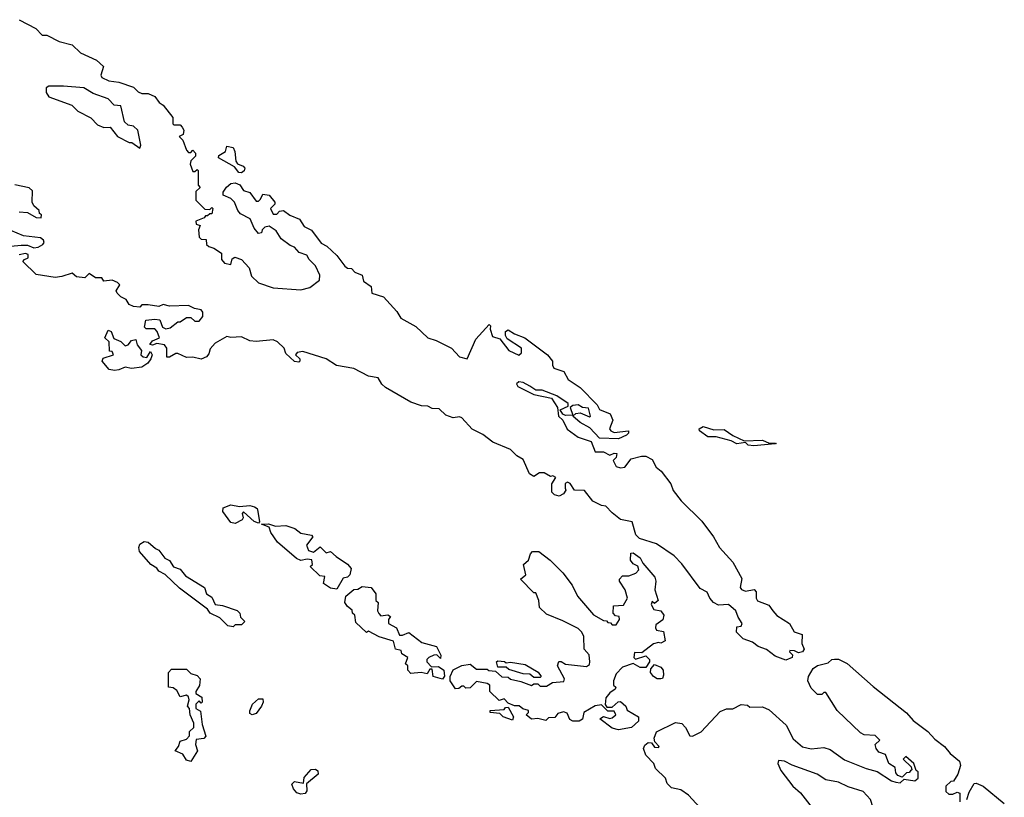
# Model space of a CAD drawing. Extents: x 2029662 to 2246637, y 225654 to 401419.
# Tile 295 of 349: x 2198308 to 2202958, y 261755 to 265427. Entities that reach past the tile are written whole.
import ezdxf

# ---------------------------------------------------------------- set-up
doc = ezdxf.new("R2010")
doc.units = 0

msp = doc.modelspace()

# ---------------------------------------------------------------- linework, layer by layer
at = {"layer": '0CON20XD'}
for points in [[(2198305, 265426.7), (2198383.3, 265385), (2198414.1, 265354.1), (2198435, 265353.8), (2198494.2, 265324.2), (2198555, 265307.5), (2198595, 265270), (2198670, 265235), (2198703.3, 265205), (2198691.2, 265165), (2198695, 265153.3), (2198727.7, 265137.7), (2198775, 265131.2), (2198845, 265107.5), (2198866.4, 265086.4), (2198885, 265077.5), (2198915, 265078.8), (2198945, 265063.3), (2198966.2, 265036.2), (2198985, 265022.5), (2199030, 264965), (2199030, 264935), (2199035, 264930), (2199065, 264930), (2199075, 264920), (2199082.5, 264905), (2199080, 264885), (2199060, 264875), (2199078.3, 264858.3), (2199095, 264810), (2199105, 264800), (2199115, 264800), (2199125, 264810), (2199137, 264797), (2199137, 264783), (2199115, 264760), (2199112.5, 264745), (2199125, 264710), (2199135, 264710), (2199145, 264720), (2199150, 264715), (2199150, 264645), (2199160, 264635), (2199140, 264615), (2199140, 264575), (2199181.7, 264531.7), (2199205, 264530), (2199215, 264540), (2199220, 264535), (2199215, 264510), (2199205, 264510), (2199195, 264500), (2199185, 264500), (2199178.3, 264491.7), (2199140, 264475), (2199141.7, 264461.7), (2199160, 264455), (2199152.5, 264435), (2199155, 264400), (2199165, 264390), (2199188.3, 264388.3), (2199190, 264365), (2199200, 264355), (2199225, 264347.5), (2199260, 264325), (2199260, 264295), (2199275, 264277.5), (2199305, 264270), (2199311.7, 264298.3), (2199323.9, 264306.1), (2199355, 264293.8), (2199392, 264255), (2199402.5, 264215), (2199435, 264183.8), (2199505, 264160), (2199635, 264150.8), (2199677.1, 264162.9), (2199723.6, 264196.4), (2199725, 264220), (2199704.2, 264265), (2199675, 264293.8), (2199663.8, 264315), (2199628, 264328), (2199605, 264353.3), (2199585, 264360), (2199541.7, 264391.7), (2199519.3, 264429.3), (2199485, 264452.5), (2199465, 264447.5), (2199452.5, 264435), (2199449.3, 264420.7), (2199435, 264417.5), (2199415, 264442.5), (2199395.9, 264485.9), (2199350.4, 264510.5), (2199337.5, 264525), (2199322.5, 264565), (2199305, 264582.5), (2199268.3, 264598.3), (2199268.3, 264611.7), (2199283.6, 264636.4), (2199305, 264652.5), (2199325, 264656.7), (2199346.4, 264646.4), (2199365, 264620), (2199395, 264610), (2199425, 264570), (2199435, 264570), (2199445, 264580), (2199455, 264602.5), (2199485, 264598.8), (2199512.5, 264565), (2199512.5, 264555), (2199492.5, 264535), (2199505, 264508.8), (2199521.7, 264508.3), (2199535, 264522.5), (2199553.8, 264526.2), (2199583.9, 264503.9), (2199628.8, 264485), (2199650.7, 264450.7), (2199685, 264432.5), (2199730.8, 264370.8), (2199758.1, 264358.1), (2199805, 264313.3), (2199842.3, 264262.3), (2199855, 264253.3), (2199875, 264252.5), (2199890, 264235), (2199925, 264220), (2199931.7, 264191.7), (2199967, 264167), (2199970, 264135), (2200025, 264117.5), (2200089.3, 264049.3), (2200107, 264017), (2200178.3, 263978.3), (2200235, 263923.8), (2200275, 263912.5), (2200347.5, 263875), (2200384.1, 263834.1), (2200420, 263825), (2200461.7, 263918.3), (2200525, 263987.5), (2200531.7, 263981.7), (2200530, 263965), (2200540.7, 263930.7), (2200575, 263920), (2200617.5, 263865), (2200665, 263842.5)], [(2198875, 264820), (2198880, 264835), (2198866.2, 264905), (2198845, 264923.3), (2198819.3, 264929.3), (2198802.5, 264945), (2198785, 265020), (2198753, 265023), (2198725, 265052.5), (2198655, 265077.5), (2198610, 265105), (2198515, 265113.3), (2198445, 265112.5), (2198432.5, 265105), (2198433, 265083), (2198445, 265062.5), (2198553.6, 265023.6), (2198582.5, 264995), (2198643, 264963), (2198675, 264930), (2198705, 264917.5), (2198735, 264920), (2198770, 264875), (2198825, 264847.5), (2198837, 264847), (2198875, 264820)], [(2199355, 264703.8), (2199342.5, 264705), (2199321.2, 264731.2), (2199246.7, 264775), (2199247.5, 264785), (2199280, 264805), (2199285, 264830), (2199315, 264822.5), (2199323.3, 264805), (2199328.8, 264758.8), (2199336.7, 264746.7), (2199362.5, 264735), (2199370, 264725), (2199367.3, 264712.7), (2199355, 264703.8)], [(2198305, 264520), (2198345, 264516.7), (2198385, 264492.5), (2198408.3, 264491.7), (2198410, 264505), (2198401.7, 264511.7), (2198400, 264525), (2198375, 264547.5), (2198366.7, 264565), (2198368.3, 264618.3), (2198352, 264632), (2198285, 264647.5)], [(2198265, 264356.7), (2198315, 264362.5), (2198345, 264362.5), (2198375, 264350), (2198395, 264352.5), (2198417.5, 264365), (2198423.3, 264375), (2198420, 264385), (2198405, 264396.2), (2198325, 264406.7), (2198265, 264431.2)], [(2200665, 263842.5), (2200677, 263853), (2200676.7, 263875), (2200610, 263920), (2200602.5, 263935), (2200602.5, 263955), (2200615, 263962.5), (2200644, 263944), (2200693.3, 263925), (2200800, 263845), (2200823.3, 263815), (2200823.3, 263795), (2200830.4, 263780.5), (2200876.7, 263765), (2200898.3, 263728.3), (2200955, 263690), (2201035, 263607.5), (2201046, 263586), (2201095.5, 263565.6), (2201108.1, 263535), (2201092.5, 263495), (2201098.8, 263485), (2201115, 263477.5), (2201182.5, 263485), (2201183.3, 263475), (2201173.3, 263465), (2201135, 263448), (2201045, 263450.8), (2200999.3, 263499.3), (2200955, 263524.2), (2200920, 263555), (2200933.3, 263566.7), (2200955, 263570), (2200998.3, 263551.7), (2201002.5, 263555), (2200993, 263593), (2200965, 263596.2), (2200945, 263608.8), (2200920, 263605), (2200907.5, 263595), (2200920, 263560), (2200885, 263557.5), (2200873.3, 263563.3), (2200860, 263585), (2200897.5, 263602.5), (2200897.5, 263615), (2200845, 263650), (2200775, 263676.7), (2200745, 263677.5), (2200716.2, 263696.2), (2200685, 263713.3), (2200665, 263716.7), (2200653, 263707), (2200660, 263695), (2200735, 263657.5), (2200819.3, 263639.3), (2200847.5, 263595), (2200852.5, 263555), (2200872.5, 263535), (2200892.9, 263492.9), (2200945, 263456), (2201005.7, 263435.7), (2201025, 263386.7), (2201065, 263386.7), (2201095, 263370), (2201115, 263380), (2201128.3, 263378.3), (2201125, 263360), (2201110, 263345), (2201125, 263317.5), (2201145, 263310), (2201165, 263313.3), (2201195, 263352.5), (2201243.6, 263366.4), (2201265, 263366.2), (2201295, 263350), (2201313.9, 263313.9), (2201336.7, 263295), (2201383.3, 263235), (2201393.9, 263203.9), (2201431.2, 263155), (2201529.1, 263059.1), (2201584, 262985), (2201612.5, 262935), (2201676, 262865), (2201717.8, 262787.8), (2201710, 262745), (2201715.7, 262735.7), (2201735, 262728), (2201776.5, 262736.5), (2201785.7, 262725), (2201786.2, 262695), (2201792.3, 262682.3), (2201845, 262662), (2201865, 262636.2), (2201883.8, 262613.8), (2201943.3, 262575), (2201965, 262536.2), (2202003.6, 262523.6), (2202001.7, 262481.7), (2202012.5, 262455), (2202005, 262442.5), (2201985, 262437.5), (2201966.4, 262446.4), (2201945, 262447.5), (2201942.5, 262442.5), (2201957, 262427), (2201956, 262415), (2201925, 262403.3), (2201875, 262422), (2201835, 262453.3), (2201795, 262466.7), (2201768.3, 262488.3), (2201725, 262503.8), (2201693.3, 262535), (2201695, 262560), (2201715, 262563.3), (2201720, 262575), (2201700, 262605), (2201690, 262635), (2201655, 262666), (2201607.5, 262662.5), (2201584.2, 262675), (2201566.2, 262695), (2201553.9, 262723.9), (2201520.5, 262740.5), (2201435, 262858), (2201398.8, 262895), (2201315, 262952.5), (2201235, 262977.5), (2201217.5, 262995), (2201200, 263055), (2201145, 263067.5), (2201105, 263097.5), (2201075, 263130), (2201055, 263132.5), (2201015, 263152.5), (2200975, 263204), (2200927.5, 263205), (2200907.3, 263237.3), (2200895, 263243.3), (2200883.8, 263236.2), (2200883.3, 263215), (2200886.7, 263205), (2200875, 263187.5), (2200855, 263177.5), (2200833, 263183), (2200820, 263195), (2200820, 263235), (2200840, 263265), (2200825, 263272.5), (2200815, 263270), (2200785, 263287.5), (2200763, 263287), (2200735, 263270), (2200715, 263282.5), (2200685, 263350), (2200655, 263366.7), (2200625, 263396.7), (2200542.3, 263432.3), (2200495, 263467.5), (2200443.9, 263493.9), (2200395, 263546.2), (2200385, 263551.2), (2200355, 263546.7), (2200319.3, 263559.3), (2200288.8, 263588.8), (2200255, 263591.2), (2200235, 263601.2), (2200205, 263603.8), (2200155, 263620), (2200035, 263690), (2200017.5, 263705), (2200000, 263735), (2199955, 263743.8), (2199885, 263780), (2199803.6, 263793.6), (2199755.6, 263825.6), (2199645, 263860), (2199617.5, 263855), (2199610, 263845), (2199630, 263825), (2199630, 263815), (2199625, 263810), (2199605, 263812.5), (2199565, 263850), (2199555.9, 263875.9), (2199525.6, 263905.6), (2199505, 263915.8), (2199425, 263907.5), (2199395, 263910), (2199355, 263928.8), (2199305, 263926.2), (2199285, 263931.2), (2199230.4, 263899.5), (2199207.3, 263872.7), (2199200.3, 263849.7), (2199190, 263835), (2199164.1, 263824.1), (2199125, 263832.5), (2199095, 263831.2), (2199055, 263850), (2199045, 263850), (2199015, 263832.5), (2199003, 263833), (2199002.9, 263875), (2198990.9, 263890.9), (2198955, 263897.5), (2198935, 263890), (2198922.5, 263892.5), (2198935, 263910), (2198967.5, 263925), (2198957.5, 263955), (2198945, 263967.5), (2198905, 263967.5), (2198897.5, 263975), (2198902.5, 264007.5), (2198945, 264012.5), (2198969.3, 264009.3), (2198982.5, 263975), (2198997, 263967), (2199018.3, 263971.7), (2199055, 264000), (2199065, 264000), (2199095, 264020), (2199115, 264020), (2199135, 264002.5), (2199155, 264002.5), (2199172.5, 264025), (2199172.5, 264045), (2199165, 264057.5), (2199133, 264063), (2199105, 264077.5), (2199015, 264073.3), (2198985, 264082.5), (2198965, 264072.5), (2198915, 264080), (2198885, 264080), (2198875, 264070), (2198845, 264072.5), (2198825, 264082.5), (2198810, 264105), (2198785, 264117.5), (2198767.5, 264135), (2198763, 264147), (2198780, 264175), (2198770, 264185), (2198745, 264196.2), (2198705, 264192.5), (2198695, 264207.5), (2198665, 264207.5), (2198635, 264227.5), (2198615, 264207.5), (2198575, 264212.5), (2198555, 264230), (2198506.4, 264213.6), (2198475, 264210), (2198385, 264223.8), (2198322.5, 264285), (2198330, 264295), (2198348, 264302), (2198347.7, 264317.7), (2198335, 264323.3), (2198305, 264316.7)], [(2198755, 263770), (2198730, 263775), (2198697.5, 263815), (2198701.7, 263828.3), (2198750, 263845), (2198745, 263860), (2198731.7, 263861.7), (2198730, 263905), (2198710, 263925), (2198725, 263960), (2198740, 263955), (2198751.7, 263921.7), (2198785, 263907.5), (2198805, 263887.5), (2198819.3, 263890.7), (2198835, 263912.5), (2198856.7, 263916.7), (2198861.7, 263891.7), (2198882.5, 263865), (2198880, 263845), (2198890, 263835), (2198908.3, 263831.7), (2198925, 263860), (2198932.5, 263845), (2198927.5, 263825), (2198912.5, 263805), (2198885, 263786.2), (2198835, 263780), (2198805, 263786.7), (2198775, 263773.8), (2198755, 263770)], [(2201775, 263414), (2201748.3, 263418.3), (2201735, 263430), (2201695, 263423.8), (2201667.9, 263437.9), (2201597.4, 263457.4), (2201556.8, 263456.8), (2201518.6, 263485), (2201515.8, 263495), (2201535, 263505.6), (2201585, 263490.6), (2201635, 263491.4), (2201675, 263464), (2201728.3, 263438.3), (2201815, 263442), (2201847, 263427), (2201875, 263427.5), (2201880, 263425), (2201875, 263423.3), (2201775, 263414)], [(2199325, 263047.5), (2199305, 263053.3), (2199267.5, 263105), (2199268.3, 263121.7), (2199305, 263136.7), (2199345, 263127.5), (2199395, 263132.5), (2199417, 263127), (2199428.3, 263118.3), (2199432.5, 263105), (2199440, 263055), (2199435, 263050), (2199415, 263057.5), (2199365, 263102.5), (2199357.5, 263095), (2199362.5, 263075), (2199357.5, 263065), (2199325, 263047.5)], [(2199805, 262737.5), (2199775, 262742.5), (2199742.5, 262765), (2199748.3, 262798.3), (2199725, 262800), (2199680, 262845), (2199690, 262855), (2199686.4, 262876.4), (2199665, 262880), (2199635, 262872.5), (2199615, 262883.3), (2199525, 262960), (2199493.3, 263005), (2199485, 263030), (2199450, 263045), (2199483, 263047), (2199516, 263036), (2199565, 263038.6), (2199607.5, 263025), (2199635, 263002.5), (2199685, 262992.5), (2199692.5, 262985), (2199662.5, 262945), (2199670.7, 262920.7), (2199695, 262912.5), (2199727, 262937), (2199755, 262910), (2199776.1, 262916.1), (2199801.7, 262891.7), (2199855, 262856.2), (2199873.3, 262835), (2199866.2, 262805), (2199855, 262793.8), (2199835, 262790), (2199805, 262737.5)], [(2199315, 262560), (2199290, 262565), (2199253, 262603), (2199207.5, 262625), (2199193.9, 262643.9), (2199062.3, 262742.3), (2198995, 262807.5), (2198965, 262823.3), (2198955, 262837.5), (2198927.5, 262855), (2198873.3, 262915), (2198870, 262935), (2198875, 262950), (2198895, 262962.5), (2198915, 262960), (2198949.3, 262929.3), (2198965, 262922.5), (2198993.6, 262883.6), (2199015, 262872.5), (2199033.6, 262843.6), (2199065, 262832.5), (2199091.2, 262801.2), (2199180, 262745), (2199190, 262715), (2199215, 262700), (2199230, 262665), (2199265, 262660), (2199335, 262637.5), (2199346.7, 262625), (2199350, 262605), (2199370, 262585), (2199355, 262570), (2199325, 262570), (2199315, 262560)], [(2201135, 262074), (2201105, 262081.2), (2201047.5, 262125), (2201065, 262136.7), (2201095, 262127.5), (2201105, 262130), (2201122.5, 262145), (2201115, 262162.5), (2201085, 262162.5), (2201055, 262191.2), (2201025, 262187.5), (2200972.5, 262155), (2200965.9, 262124.1), (2200950, 262115), (2200920, 262115), (2200905, 262122.5), (2200893, 262153), (2200875, 262158.8), (2200849.3, 262150.7), (2200835, 262132.5), (2200805, 262130), (2200791.7, 262118.3), (2200755, 262127.5), (2200725, 262123.8), (2200700, 262145), (2200710, 262155), (2200710, 262165), (2200683, 262173), (2200667, 262187), (2200645, 262187.5), (2200615, 262200), (2200595, 262220), (2200571.7, 262211.7), (2200527.5, 262255), (2200527.5, 262285), (2200515, 262292.5), (2200465, 262302.5), (2200435, 262272.5), (2200415, 262270), (2200405, 262280), (2200395, 262280), (2200381.7, 262268.3), (2200365, 262267.5), (2200340, 262305), (2200340, 262325), (2200355, 262357.5), (2200395, 262376.7), (2200435, 262383.8), (2200465, 262360), (2200515, 262360), (2200523, 262353), (2200555, 262350), (2200585, 262323.3), (2200615, 262322.5), (2200625, 262313.3), (2200675, 262302.5), (2200725, 262282.5), (2200735, 262290), (2200755, 262290), (2200765, 262280), (2200795, 262280), (2200823.6, 262296.4), (2200877.5, 262302.5), (2200880, 262315), (2200847.5, 262375), (2200853.6, 262396.4), (2200865, 262396.7), (2200885, 262383.3), (2200985, 262372.5), (2200998.3, 262381.7), (2201000, 262395), (2200997, 262427), (2200973.3, 262455), (2200972.5, 262515), (2200962.5, 262535), (2200945, 262552.5), (2200872.5, 262587.5), (2200795, 262620), (2200761.7, 262651.7), (2200760, 262685), (2200745, 262720), (2200735, 262720), (2200672.5, 262785), (2200697.5, 262805), (2200687.5, 262855), (2200710, 262875), (2200720, 262905), (2200730, 262915), (2200760, 262915), (2200812.5, 262875), (2200873.3, 262815), (2200916.1, 262756.1), (2200942.5, 262705), (2201017, 262617), (2201065, 262590), (2201078.3, 262588.3), (2201085, 262580), (2201098.3, 262578.3), (2201105, 262570), (2201125, 262570), (2201140, 262595), (2201138.3, 262608.3), (2201121.7, 262611.7), (2201110, 262625), (2201111.7, 262658.3), (2201158.3, 262661.7), (2201177.5, 262695), (2201167.5, 262735), (2201140, 262775), (2201140, 262785), (2201155, 262800), (2201185, 262800), (2201217, 262813), (2201231.7, 262828.3), (2201226.7, 262846.7), (2201205, 262857.5), (2201192.5, 262875), (2201193, 262907), (2201205, 262910), (2201237.5, 262885), (2201250.7, 262860.7), (2201307.5, 262795), (2201312.5, 262775), (2201307.5, 262735), (2201322.5, 262685), (2201305, 262670), (2201295, 262680), (2201290, 262665), (2201301.7, 262641.7), (2201336.1, 262636.1), (2201350, 262615), (2201345, 262592.5), (2201311.2, 262568.8), (2201310, 262555), (2201315, 262543.8), (2201348, 262538), (2201355.9, 262494.1), (2201335, 262483.3), (2201325, 262486.7), (2201300.4, 262479.5), (2201245, 262437.5), (2201211.7, 262438.3), (2201207.5, 262415), (2201215, 262407.5), (2201265, 262422.5), (2201282.5, 262405), (2201282.5, 262395), (2201265, 262367.5), (2201238.3, 262368.3), (2201205, 262387.5), (2201155, 262370), (2201125, 262337.5), (2201111.2, 262305), (2201112.5, 262285), (2201122.5, 262275), (2201120, 262265), (2201095, 262248.8), (2201076, 262225), (2201072.5, 262192.5), (2201080, 262180), (2201105, 262180), (2201134.2, 262205.8), (2201145, 262206.7), (2201170, 262185), (2201177, 262167), (2201230, 262135), (2201230, 262115), (2201197.5, 262085), (2201135, 262074)], [(2200305, 262313.3), (2200260, 262325), (2200255, 262360), (2200245, 262360), (2200231.7, 262338.3), (2200203.6, 262343.6), (2200155, 262340), (2200140, 262355), (2200140, 262375), (2200130, 262385), (2200140, 262415), (2200111.7, 262431.7), (2200108.3, 262448.3), (2200082.5, 262455), (2200073, 262493), (2200005, 262512.5), (2199955, 262540), (2199945, 262532.5), (2199895, 262580), (2199890, 262615), (2199880, 262625), (2199878.3, 262638.3), (2199855, 262656.7), (2199843.8, 262675), (2199847.5, 262705), (2199885, 262736.7), (2199905, 262737.5), (2199925, 262750), (2199967.5, 262745), (2199990, 262715), (2199990, 262685), (2200000, 262675), (2199997.5, 262635), (2200003, 262623), (2200012.5, 262612.5), (2200046.7, 262616.7), (2200058.3, 262608.3), (2200050, 262595), (2200050, 262575), (2200086.7, 262555), (2200101.2, 262521.2), (2200115, 262520), (2200145, 262532.5), (2200206.7, 262486.7), (2200276.4, 262466.4), (2200296.2, 262426.2), (2200295, 262410), (2200277.5, 262427.5), (2200263.6, 262426.4), (2200240, 262415), (2200230, 262405), (2200230, 262395), (2200251.7, 262371.7), (2200285, 262373.3), (2200310, 262355), (2200313, 262327), (2200305, 262313.3)], [(2200765, 262320), (2200735, 262320), (2200717, 262337), (2200685, 262337.5), (2200618.3, 262358.3), (2200605, 262370), (2200565, 262370), (2200560, 262395), (2200565, 262400), (2200596.4, 262396.4), (2200605, 262390), (2200625, 262392.5), (2200695, 262382.5), (2200755.9, 262345.9), (2200770, 262325), (2200765, 262320)], [(2201537.4, 261687.4), (2201465.7, 261765.7), (2201430.4, 261790.5), (2201385, 261800), (2201365, 261820), (2201357.5, 261845), (2201310.7, 261890.7), (2201302.5, 261915), (2201263.9, 261953.9), (2201253.3, 261985), (2201259.3, 262000.7), (2201275, 262013.3), (2201291.7, 262011.7), (2201305, 261992.5), (2201325, 261990), (2201327.5, 261995), (2201306.7, 262016.7), (2201303.8, 262033.8), (2201315.7, 262064.3), (2201405, 262108.1), (2201435, 262104), (2201452, 262085), (2201472.5, 262045), (2201485, 262043.3), (2201525.7, 262064.3), (2201615, 262160), (2201645, 262172.5), (2201675, 262172.5), (2201715, 262192.5), (2201745, 262190), (2201755, 262180), (2201815, 262182.5), (2201847.3, 262167.3), (2201926.7, 262095), (2201960.7, 262030.7), (2202005, 261993.3), (2202045, 261983.3), (2202105, 261990), (2202135, 261980), (2202202.3, 261932.3), (2202305, 261891.2), (2202357.3, 261877.3), (2202425, 261833.3), (2202445, 261826.7), (2202466.4, 261823.6), (2202485, 261840), (2202535, 261832.5), (2202550, 261845), (2202550, 261875), (2202541.7, 261881.7), (2202530, 261915), (2202491.7, 261948.3), (2202480, 261935), (2202518.3, 261898.3), (2202520, 261885), (2202515, 261880), (2202508.3, 261871.7), (2202495, 261870), (2202475, 261850), (2202455, 261857.5), (2202445, 261870), (2202442.5, 261895), (2202412.5, 261915), (2202396.4, 261956.4), (2202365, 261968.8), (2202352.5, 261985), (2202347.5, 262005), (2202370, 262025), (2202347, 262047), (2202295, 262050), (2202278.7, 262058.7), (2202168.8, 262165), (2202115, 262250), (2202105, 262250), (2202095, 262240), (2202075, 262240), (2202045, 262270), (2202030, 262305), (2202032.5, 262325), (2202055, 262363.3), (2202075, 262376.7), (2202125, 262390), (2202142.5, 262405), (2202155, 262407.5), (2202175, 262407.5), (2202215, 262387.5), (2202338.3, 262278.3), (2202495, 262154.3), (2202527.8, 262117.8), (2202596.9, 262065), (2202628.9, 262028.9), (2202675, 261995.6), (2202702.2, 261962.2), (2202746.2, 261925), (2202750, 261905), (2202737.5, 261865), (2202718.3, 261831.7), (2202705, 261830), (2202681.7, 261808.3), (2202681.7, 261781.7), (2202695, 261770), (2202715, 261770), (2202735, 261780), (2202747.5, 261775), (2202747, 261733)], [(2199115, 261923.3), (2199095, 261930), (2199078.3, 261958.3), (2199042.5, 261975), (2199057.5, 261995), (2199065, 262020), (2199095, 262030), (2199110, 262045), (2199110, 262065), (2199130, 262085), (2199130, 262105), (2199112.5, 262145), (2199110, 262175), (2199100, 262185), (2199107.5, 262215), (2199105, 262230), (2199095, 262237.5), (2199065, 262230), (2199049.3, 262259.3), (2199031.7, 262271.7), (2199010, 262275), (2199010, 262345), (2199025, 262360), (2199095, 262360), (2199115, 262340), (2199145, 262330), (2199160, 262315), (2199157, 262283), (2199140, 262255), (2199140, 262245), (2199168.3, 262228.3), (2199170, 262205), (2199165, 262200), (2199155, 262210), (2199140, 262195), (2199140, 262175), (2199161.7, 262161.7), (2199168.8, 262098.8), (2199185.9, 262044.1), (2199177, 262033), (2199141.7, 262028.3), (2199137.5, 262005), (2199147.5, 261975), (2199115, 261923.3)], [(2201335, 262314), (2201317.5, 262315), (2201300, 262325), (2201286.7, 262345), (2201288.3, 262361.7), (2201305, 262382.5), (2201335, 262369.2), (2201346, 262355), (2201348.6, 262331.4), (2201343.6, 262316.4), (2201335, 262314)], [(2199405, 262143.8), (2199395, 262150), (2199393.6, 262163.6), (2199407.5, 262195), (2199435, 262220), (2199455, 262220), (2199456.7, 262205), (2199448.8, 262185), (2199425, 262150), (2199405, 262143.8)], [(2200635, 262120), (2200590, 262135), (2200575, 262150), (2200530, 262155), (2200530, 262165), (2200595, 262170), (2200601.7, 262178.3), (2200615, 262180), (2200640, 262135), (2200635, 262120)], [(2202175, 261586.7), (2202225, 261587.5), (2202235, 261592.5), (2202320, 261665), (2202337.5, 261705), (2202326.2, 261745), (2202291.7, 261781.7), (2202220, 261805), (2202175, 261826.7), (2202115, 261837.5), (2202073.6, 261863.6), (2201955, 261906.7), (2201920, 261925), (2201891.7, 261928.3), (2201887.5, 261915), (2201901.7, 261881.7), (2201958, 261808), (2201995, 261776), (2202060.6, 261690.6), (2202128.8, 261618.8), (2202175, 261586.7)], [(2199635, 261770), (2199616.4, 261776.4), (2199600, 261795), (2199593, 261817), (2199605, 261830), (2199647.5, 261822.5), (2199651.7, 261848.3), (2199683.6, 261886.4), (2199705, 261887.5), (2199715, 261880), (2199717.5, 261865), (2199661.7, 261818.3), (2199663.3, 261785), (2199655, 261773.3), (2199635, 261770)], [(2202780, 261745), (2202791.2, 261778.8), (2202815, 261820), (2202825, 261822.5), (2202858.3, 261808.3), (2202957.5, 261725)]]:
    msp.add_lwpolyline(points, dxfattribs=at)

doc.saveas('drawing.dxf')
